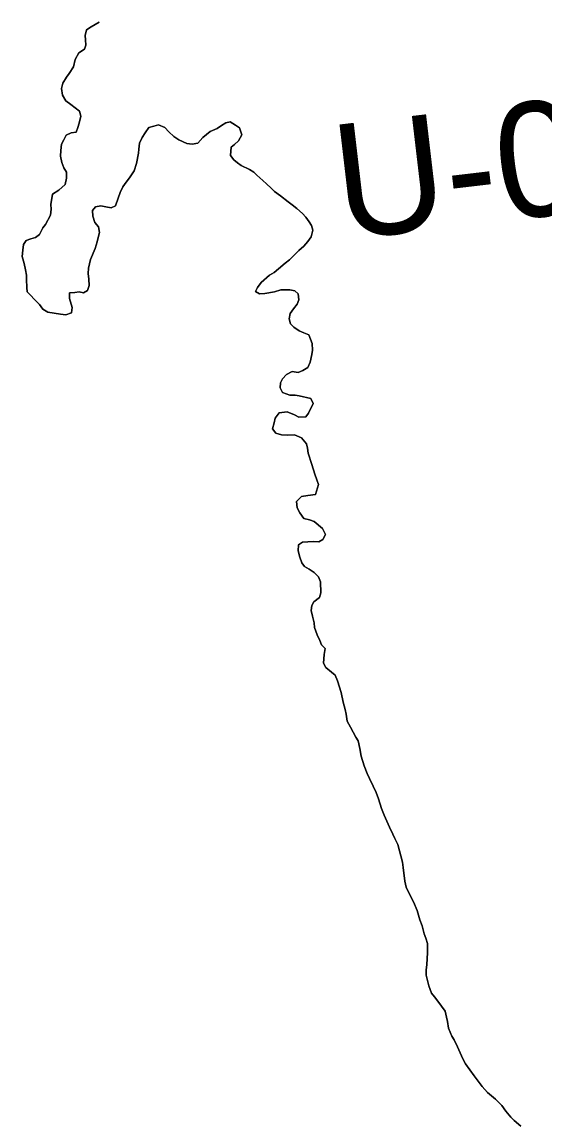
# Model space of a CAD drawing. Extents: x 3187622 to 3225504, y 800805 to 826213.
# Drawn here: x 3196286 to 3196664, y 820650 to 821447 of the extents above; entities that cross this region are included whole.
import ezdxf

# ---------------------------------------------------------------- set-up
doc = ezdxf.new("R2010")
doc.units = 0
for name, color, linetype in [('V-RIVR-RANG-IDEN', 7, 'Continuous'), ('V-SITE-VEGE', 7, 'Continuous'), ('V-TOPO-SHOR', 7, 'Continuous')]:
    doc.layers.add(name, color=color, linetype=linetype)

msp = doc.modelspace()

# ---------------------------------------------------------------- linework, layer by layer
at = {"layer": 'V-SITE-VEGE'}
for p, q in [((3196335.81, 821443.48), (3196341.49, 821446.83)), ((3196331.48, 821437.07), (3196332.32, 821441.26)), ((3196332.32, 821441.26), (3196335.81, 821443.48)), ((3196330.91, 821427.19), (3196331.98, 821430.05)), ((3196331.73, 821434), (3196331.48, 821437.07)), ((3196331.98, 821430.05), (3196331.73, 821434)), ((3196324.18, 821419.88), (3196326.98, 821424.51)), ((3196326.98, 821424.51), (3196330.91, 821427.19)), ((3196319.88, 821409.73), (3196322.91, 821414.38)), ((3196322.91, 821414.38), (3196324.18, 821419.88)), ((3196315.33, 821402.66), (3196317.93, 821407.08)), ((3196317.93, 821407.08), (3196319.88, 821409.73)), ((3196314.27, 821398.92), (3196315.33, 821402.66)), ((3196314.98, 821393.88), (3196314.27, 821398.92)), ((3196317.43, 821389.95), (3196314.98, 821393.88)), ((3196320.97, 821387.34), (3196317.43, 821389.95)), ((3196327.38, 821382.36), (3196320.97, 821387.34)), ((3196328.29, 821378.85), (3196327.38, 821382.36)), ((3196326.18, 821370.71), (3196327.02, 821373.79)), ((3196327.02, 821373.79), (3196328.29, 821378.85)), ((3196433.09, 821373.91), (3196430.03, 821372.13)), ((3196436.37, 821374.82), (3196433.09, 821373.91)), ((3196440.13, 821372.44), (3196436.37, 821374.82)), ((3196317.66, 821365.14), (3196321.38, 821366.71)), ((3196321.38, 821366.71), (3196324.89, 821367.18)), ((3196324.89, 821367.18), (3196326.18, 821370.71)), ((3196374.74, 821366.77), (3196372.58, 821363.46)), ((3196377.56, 821370.53), (3196374.74, 821366.77)), ((3196381.07, 821371.66), (3196377.56, 821370.53)), ((3196384.57, 821372.58), (3196381.07, 821371.66)), ((3196388.98, 821370.64), (3196384.57, 821372.58)), ((3196392.08, 821367.6), (3196388.98, 821370.64)), ((3196395.63, 821364.12), (3196392.08, 821367.6)), ((3196419.33, 821365.66), (3196416.5, 821363.44)), ((3196421.95, 821367.66), (3196419.33, 821365.66)), ((3196426.98, 821369.9), (3196421.95, 821367.66)), ((3196430.03, 821372.13), (3196426.98, 821369.9)), ((3196443, 821370.49), (3196440.13, 821372.44)), ((3196444.81, 821365.24), (3196443, 821370.49)), ((3196313.82, 821353.9), (3196314.21, 821358.52)), ((3196314.21, 821358.52), (3196315.94, 821361.83)), ((3196315.94, 821361.83), (3196317.66, 821365.14)), ((3196370.86, 821359.27), (3196370.24, 821355.09)), ((3196372.58, 821363.46), (3196370.86, 821359.27)), ((3196399.17, 821361.73), (3196395.63, 821364.12)), ((3196404.9, 821359.15), (3196399.17, 821361.73)), ((3196408.86, 821358.53), (3196404.9, 821359.15)), ((3196413.02, 821359.23), (3196408.86, 821358.53)), ((3196416.5, 821363.44), (3196413.02, 821359.23)), ((3196436.99, 821356.38), (3196439.38, 821358.38)), ((3196439.38, 821358.38), (3196442.43, 821361.05)), ((3196442.43, 821361.05), (3196444.81, 821365.24)), ((3196313.64, 821349.95), (3196313.82, 821353.9)), ((3196314.56, 821345.34), (3196313.64, 821349.95)), ((3196370.05, 821352.02), (3196368.59, 821344.54)), ((3196370.24, 821355.09), (3196370.05, 821352.02)), ((3196436.6, 821350.45), (3196436.99, 821356.38)), ((3196439.05, 821347.18), (3196436.6, 821350.45)), ((3196316.13, 821341.4), (3196314.56, 821345.34)), ((3196368.59, 821344.54), (3196366.88, 821339.25)), ((3196441.71, 821345.01), (3196439.05, 821347.18)), ((3196444.36, 821343.06), (3196441.71, 821345.01)), ((3196450.31, 821340.26), (3196444.36, 821343.06)), ((3196317.92, 821338.35), (3196316.13, 821341.4)), ((3196316.9, 821329.56), (3196317.96, 821333.96)), ((3196317.96, 821333.96), (3196317.92, 821338.35)), ((3196363.41, 821334.17), (3196361.03, 821331.07)), ((3196366.88, 821339.25), (3196363.41, 821334.17)), ((3196453.41, 821338.31), (3196450.31, 821340.26)), ((3196455.62, 821336.14), (3196453.41, 821338.31)), ((3196460.05, 821332.44), (3196455.62, 821336.14)), ((3196312.33, 821325.34), (3196316.9, 821329.56)), ((3196358.64, 821327.75), (3196356.71, 821323.56)), ((3196361.03, 821331.07), (3196358.64, 821327.75)), ((3196462.71, 821329.83), (3196460.05, 821332.44)), ((3196466.03, 821326.79), (3196462.71, 821329.83)), ((3196468.47, 821324.4), (3196466.03, 821326.79)), ((3196306.72, 821314.96), (3196307.75, 821322.44)), ((3196307.75, 821322.44), (3196312.33, 821325.34)), ((3196355.43, 821319.6), (3196353.5, 821314.09)), ((3196356.71, 821323.56), (3196355.43, 821319.6)), ((3196472.67, 821321.36), (3196468.47, 821324.4)), ((3196478.21, 821316.81), (3196472.67, 821321.36)), ((3196306.35, 821307.28), (3196306.75, 821311.67)), ((3196306.75, 821311.67), (3196306.72, 821314.96)), ((3196339.02, 821313.29), (3196336.63, 821310.64)), ((3196336.63, 821310.64), (3196336.89, 821306.47)), ((3196342.74, 821313.99), (3196339.02, 821313.29)), ((3196346.48, 821313.36), (3196342.74, 821313.99)), ((3196350.22, 821312.52), (3196346.48, 821313.36)), ((3196353.5, 821314.09), (3196350.22, 821312.52)), ((3196481.3, 821314.64), (3196478.21, 821316.81)), ((3196484.62, 821312.03), (3196481.3, 821314.64)), ((3196488.6, 821308.56), (3196484.62, 821312.03)), ((3196302.68, 821300.65), (3196306.35, 821307.28)), ((3196336.89, 821306.47), (3196338.46, 821302.09)), ((3196338.46, 821302.09), (3196341.13, 821298.82)), ((3196491.05, 821305.73), (3196488.6, 821308.56)), ((3196493.49, 821302.46), (3196491.05, 821305.73)), ((3196495.06, 821299.84), (3196493.49, 821302.46)), ((3196298.36, 821293.36), (3196300.73, 821298.22)), ((3196300.73, 821298.22), (3196302.68, 821300.65)), ((3196341.82, 821294.87), (3196340.76, 821291.13)), ((3196341.13, 821298.82), (3196341.82, 821294.87)), ((3196494.91, 821291.71), (3196496.18, 821296.55)), ((3196496.18, 821296.55), (3196495.06, 821299.84)), ((3196286.39, 821282.05), (3196286.79, 821286.01)), ((3196286.79, 821286.01), (3196288.74, 821289.1)), ((3196288.74, 821289.1), (3196292.02, 821290.23)), ((3196292.02, 821290.23), (3196295.52, 821291.14)), ((3196295.52, 821291.14), (3196298.36, 821293.36)), ((3196340.13, 821288.05), (3196338.64, 821283.2)), ((3196340.76, 821291.13), (3196340.13, 821288.05)), ((3196489.71, 821284.85), (3196492.53, 821288.18)), ((3196492.53, 821288.18), (3196494.91, 821291.71)), ((3196285.77, 821277.44), (3196286.39, 821282.05)), ((3196338.64, 821283.2), (3196335.2, 821275.27)), ((3196481.65, 821277.31), (3196486, 821281.74)), ((3196486, 821281.74), (3196489.71, 821284.85)), ((3196287.36, 821272.4), (3196285.77, 821277.44)), ((3196288.28, 821267.8), (3196287.36, 821272.4)), ((3196335.2, 821275.27), (3196333.95, 821268.89)), ((3196471.42, 821268.43), (3196476.21, 821272.65)), ((3196476.21, 821272.65), (3196479.26, 821275.09)), ((3196479.26, 821275.09), (3196481.65, 821277.31)), ((3196288.98, 821263.85), (3196288.28, 821267.8)), ((3196289.01, 821260.78), (3196288.98, 821263.85)), ((3196333.95, 821268.89), (3196333.54, 821265.15)), ((3196333.54, 821265.15), (3196334.02, 821260.98)), ((3196458.77, 821258.65), (3196464.87, 821263.97)), ((3196464.87, 821263.97), (3196468.15, 821265.77)), ((3196468.15, 821265.77), (3196471.42, 821268.43)), ((3196289.28, 821255.07), (3196289.01, 821260.78)), ((3196289.53, 821252), (3196289.28, 821255.07)), ((3196334.28, 821256.37), (3196333.22, 821252.85)), ((3196334.02, 821260.98), (3196334.28, 821256.37)), ((3196454.66, 821252.24), (3196456.17, 821255.11)), ((3196456.17, 821255.11), (3196458.77, 821258.65)), ((3196292.19, 821249.17), (3196289.53, 821252)), ((3196294.63, 821246.56), (3196292.19, 821249.17)), ((3196298.4, 821242.64), (3196294.63, 821246.56)), ((3196324.01, 821251.45), (3196320.06, 821251.19)), ((3196320.06, 821251.19), (3196320.1, 821247.02)), ((3196320.1, 821247.02), (3196322.13, 821240.67)), ((3196327.08, 821251.92), (3196324.01, 821251.45)), ((3196330.16, 821251.28), (3196327.08, 821251.92)), ((3196333.22, 821252.85), (3196330.16, 821251.28)), ((3196457.53, 821250.51), (3196454.66, 821252.24)), ((3196461.48, 821250.77), (3196457.53, 821250.51)), ((3196468.5, 821251.93), (3196461.48, 821250.77)), ((3196473.1, 821253.29), (3196468.5, 821251.93)), ((3196479.46, 821253.35), (3196473.1, 821253.29)), ((3196483.2, 821252.51), (3196479.46, 821253.35)), ((3196485.42, 821250.34), (3196483.2, 821252.51)), ((3196484.83, 821242.86), (3196486.12, 821246.17)), ((3196486.12, 821246.17), (3196485.42, 821250.34)), ((3196300.85, 821239.37), (3196298.4, 821242.64)), ((3196304.38, 821237.21), (3196300.85, 821239.37)), ((3196322.13, 821240.67), (3196321.51, 821236.71)), ((3196479.85, 821236.23), (3196482.23, 821239.55)), ((3196482.23, 821239.55), (3196484.83, 821242.86)), ((3196309, 821236.37), (3196304.38, 821237.21)), ((3196313.62, 821235.76), (3196309, 821236.37)), ((3196317.35, 821235.35), (3196313.62, 821235.76)), ((3196321.51, 821236.71), (3196317.35, 821235.35)), ((3196479.01, 821232.27), (3196479.85, 821236.23)), ((3196479.92, 821228.76), (3196479.01, 821232.27)), ((3196482.35, 821226.37), (3196479.92, 821228.76)), ((3196486.33, 821223.77), (3196482.35, 821226.37)), ((3196489.64, 821222.27), (3196486.33, 821223.77)), ((3196493.17, 821220.77), (3196489.64, 821222.27)), ((3196495.64, 821214.64), (3196493.17, 821220.77)), ((3196495.91, 821209.81), (3196495.64, 821214.64)), ((3196494.23, 821201.01), (3196495.5, 821206.51)), ((3196495.5, 821206.51), (3196495.91, 821209.81)), ((3196492.51, 821197.26), (3196494.23, 821201.01)), ((3196474.14, 821188.96), (3196477.19, 821192.07)), ((3196477.19, 821192.07), (3196481.12, 821194.3)), ((3196481.12, 821194.3), (3196485.52, 821193.68)), ((3196485.52, 821193.68), (3196489.02, 821195.03)), ((3196489.02, 821195.03), (3196492.51, 821197.26)), ((3196472.45, 821182.58), (3196472.85, 821186.1)), ((3196474.24, 821179.08), (3196472.45, 821182.58)), ((3196472.85, 821186.1), (3196474.14, 821188.96)), ((3196479.53, 821177.16), (3196474.24, 821179.08)), ((3196483.26, 821177.19), (3196479.53, 821177.16)), ((3196486.34, 821176.78), (3196483.26, 821177.19)), ((3196494.7, 821174.88), (3196486.34, 821176.78)), ((3196496.27, 821171.16), (3196494.7, 821174.88)), ((3196493.04, 821164.1), (3196496.27, 821171.16)), ((3196468.08, 821157.28), (3196468.92, 821160.59)), ((3196468.92, 821160.59), (3196471.74, 821164.57)), ((3196471.74, 821164.57), (3196477.66, 821165.06)), ((3196477.66, 821165.06), (3196482.95, 821162.92)), ((3196482.95, 821162.92), (3196486.04, 821161.41)), ((3196486.04, 821161.41), (3196491.09, 821161.67)), ((3196491.09, 821161.67), (3196493.04, 821164.1)), ((3196467.02, 821152.88), (3196468.08, 821157.28)), ((3196469.46, 821149.83), (3196467.02, 821152.88)), ((3196473.43, 821148.55), (3196469.46, 821149.83)), ((3196477.6, 821148.37), (3196473.43, 821148.55)), ((3196482.87, 821148.64), (3196477.6, 821148.37)), ((3196487.94, 821146.28), (3196482.87, 821148.64)), ((3196491.49, 821142.13), (3196487.94, 821146.28)), ((3196492.19, 821138.85), (3196491.49, 821142.13)), ((3196492.88, 821135.34), (3196492.19, 821138.85)), ((3196495.37, 821127.02), (3196492.88, 821135.34)), ((3196497.63, 821120.23), (3196495.37, 821127.02)), ((3196498.99, 821116.07), (3196497.63, 821120.23)), ((3196497.99, 821105.52), (3196500.12, 821112.57)), ((3196500.12, 821112.57), (3196498.99, 821116.07)), ((3196484.43, 821100.34), (3196487.9, 821103.89)), ((3196487.9, 821103.89), (3196492.51, 821104.81)), ((3196492.51, 821104.81), (3196497.99, 821105.52)), ((3196484.91, 821095.74), (3196484.43, 821100.34)), ((3196486.7, 821092.24), (3196484.91, 821095.74)), ((3196489.59, 821088.09), (3196486.7, 821092.24)), ((3196493.77, 821087.04), (3196489.59, 821088.09)), ((3196497.08, 821085.97), (3196493.77, 821087.04)), ((3196503.05, 821080.98), (3196497.08, 821085.97)), ((3196505.29, 821076.61), (3196503.05, 821080.98)), ((3196485.82, 821068.96), (3196488.66, 821070.96)), ((3196488.66, 821070.96), (3196496.34, 821071.47)), ((3196496.34, 821071.47), (3196500.51, 821071.29)), ((3196500.51, 821071.29), (3196503.35, 821072.85)), ((3196503.35, 821072.85), (3196505.29, 821076.61)), ((3196485.64, 821064.78), (3196485.82, 821068.96)), ((3196486.78, 821060.18), (3196485.64, 821064.78)), ((3196488.14, 821056.02), (3196486.78, 821060.18)), ((3196490.14, 821053.4), (3196488.14, 821056.02)), ((3196493.45, 821051.46), (3196490.14, 821053.4)), ((3196497.21, 821049.08), (3196493.45, 821051.46)), ((3196500.31, 821046.04), (3196497.21, 821049.08)), ((3196501.66, 821042.31), (3196500.31, 821046.04)), ((3196501.96, 821034.41), (3196501.66, 821042.31)), ((3196496.97, 821028), (3196500.89, 821031.11)), ((3196500.89, 821031.11), (3196501.96, 821034.41)), ((3196495.05, 821021.61), (3196495.45, 821025.35)), ((3196495.45, 821025.35), (3196496.97, 821028)), ((3196495.97, 821017.45), (3196495.05, 821021.61)), ((3196497.11, 821012.63), (3196495.97, 821017.45)), ((3196497.36, 821009.34), (3196497.11, 821012.63)), ((3196499.17, 821004.08), (3196497.36, 821009.34)), ((3196501.18, 820999.93), (3196499.17, 821004.08)), ((3196502.31, 820996.86), (3196501.18, 820999.93)), ((3196504.97, 820994.25), (3196502.31, 820996.86)), ((3196504.35, 820989.86), (3196504.97, 820994.25)), ((3196503.76, 820983.48), (3196504.35, 820989.86)), ((3196505.54, 820980.43), (3196503.76, 820983.48)), ((3196509.75, 820976.95), (3196505.54, 820980.43)), ((3196512.4, 820975), (3196509.75, 820976.95)), ((3196513.98, 820970.84), (3196512.4, 820975)), ((3196516.69, 820962.31), (3196513.98, 820970.84)), ((3196518.08, 820955.29), (3196516.69, 820962.31)), ((3196519.44, 820950.03), (3196518.08, 820955.29)), ((3196520.35, 820946.75), (3196519.44, 820950.03)), ((3196521.06, 820941.7), (3196520.35, 820946.75)), ((3196523.3, 820937.33), (3196521.06, 820941.7)), ((3196527.32, 820930.12), (3196523.3, 820937.33)), ((3196528.88, 820927.5), (3196527.32, 820930.12)), ((3196530.03, 820921.81), (3196528.88, 820927.5)), ((3196531.18, 820916.33), (3196530.03, 820921.81)), ((3196533.22, 820909.32), (3196531.18, 820916.33)), ((3196535.47, 820903.85), (3196533.22, 820909.32)), ((3196537.04, 820900.13), (3196535.47, 820903.85)), ((3196539.73, 820894.67), (3196537.04, 820900.13)), ((3196541.97, 820890.08), (3196539.73, 820894.67)), ((3196543.55, 820885.48), (3196541.97, 820890.08)), ((3196545.81, 820878.47), (3196543.55, 820885.48)), ((3196547.83, 820873.66), (3196545.81, 820878.47)), ((3196551.65, 820865.14), (3196547.83, 820873.66)), ((3196553.89, 820860.11), (3196551.65, 820865.14)), ((3196555.46, 820856.83), (3196553.89, 820860.11)), ((3196557.7, 820852.46), (3196555.46, 820856.83)), ((3196560.89, 820839.75), (3196557.7, 820852.46)), ((3196561.37, 820836.02), (3196560.89, 820839.75)), ((3196562.77, 820826.15), (3196561.37, 820836.02)), ((3196563.7, 820821.77), (3196562.77, 820826.15)), ((3196565.27, 820818.05), (3196563.7, 820821.77)), ((3196568.85, 820811.06), (3196565.27, 820818.05)), ((3196571.54, 820804.72), (3196568.85, 820811.06)), ((3196573.58, 820798.15), (3196571.54, 820804.72)), ((3196575.16, 820793.77), (3196573.58, 820798.15)), ((3196576.75, 820788.08), (3196575.16, 820793.77)), ((3196577.88, 820784.79), (3196576.75, 820788.08)), ((3196579.01, 820781.07), (3196577.88, 820784.79)), ((3196579.08, 820774.48), (3196579.01, 820781.07)), ((3196578.5, 820765.69), (3196579.08, 820774.48)), ((3196578.1, 820761.96), (3196578.5, 820765.69)), ((3196578.13, 820758.22), (3196578.1, 820761.96)), ((3196578.82, 820755.16), (3196578.13, 820758.22)), ((3196579.96, 820750.33), (3196578.82, 820755.16)), ((3196581.99, 820745.08), (3196579.96, 820750.33)), ((3196584.21, 820742.47), (3196581.99, 820745.08)), ((3196586.65, 820739.42), (3196584.21, 820742.47)), ((3196591.77, 820732), (3196586.65, 820739.42)), ((3196592.91, 820727.84), (3196591.77, 820732)), ((3196593.6, 820724.55), (3196592.91, 820727.84)), ((3196594.31, 820719.73), (3196593.6, 820724.55)), ((3196596.78, 820714.04), (3196594.31, 820719.73)), ((3196598.34, 820711.42), (3196596.78, 820714.04)), ((3196600.8, 820706.39), (3196598.34, 820711.42)), ((3196604.62, 820697.65), (3196600.8, 820706.39)), ((3196606.62, 820694.15), (3196604.62, 820697.65)), ((3196612.86, 820685.43), (3196606.62, 820694.15)), ((3196618.64, 820677.58), (3196612.86, 820685.43)), ((3196622.41, 820673.44), (3196618.64, 820677.58)), ((3196628.17, 820668.44), (3196622.41, 820673.44)), ((3196632.82, 820663.88), (3196628.17, 820668.44)), ((3196635.71, 820659.95), (3196632.82, 820663.88)), ((3196639.27, 820655.59), (3196635.71, 820659.95)), ((3196641.71, 820652.98), (3196639.27, 820655.59)), ((3196646.58, 820649.07), (3196641.71, 820652.98))]:
    msp.add_line(p, q, dxfattribs=at)
at = {"layer": 'V-TOPO-SHOR'}
for points in [[(3196341.49, 821446.83), (3196335.81, 821443.48), (3196332.32, 821441.26), (3196331.48, 821437.07), (3196331.73, 821434), (3196331.98, 821430.05), (3196330.91, 821427.19), (3196326.98, 821424.51), (3196324.18, 821419.88), (3196322.91, 821414.38), (3196319.88, 821409.73), (3196317.93, 821407.08), (3196315.33, 821402.66), (3196314.27, 821398.92), (3196314.98, 821393.88), (3196317.43, 821389.95), (3196320.97, 821387.34), (3196327.38, 821382.36), (3196328.29, 821378.85), (3196327.03, 821373.79), (3196326.18, 821370.71), (3196324.89, 821367.18), (3196321.38, 821366.71), (3196317.66, 821365.14), (3196315.94, 821361.83), (3196314.21, 821358.52), (3196313.82, 821353.9), (3196313.64, 821349.95), (3196314.56, 821345.34), (3196316.13, 821341.4), (3196317.92, 821338.35), (3196317.96, 821333.96), (3196316.9, 821329.56), (3196312.33, 821325.34), (3196307.75, 821322.44), (3196306.72, 821314.96), (3196306.75, 821311.67), (3196306.35, 821307.27), (3196302.68, 821300.65), (3196300.73, 821298.22), (3196298.36, 821293.36), (3196295.52, 821291.14), (3196292.02, 821290.23), (3196288.74, 821289.1), (3196286.79, 821286.01), (3196286.39, 821282.05), (3196285.77, 821277.44), (3196287.36, 821272.4), (3196288.28, 821267.8), (3196288.98, 821263.85), (3196289.01, 821260.78), (3196289.28, 821255.07), (3196289.53, 821252)], [(3196289.53, 821252), (3196292.19, 821249.17), (3196294.63, 821246.56), (3196298.4, 821242.64), (3196300.85, 821239.37), (3196304.38, 821237.21), (3196309, 821236.37), (3196313.62, 821235.76), (3196317.35, 821235.35), (3196321.51, 821236.71), (3196322.14, 821240.67), (3196320.1, 821247.02), (3196320.06, 821251.19), (3196324.01, 821251.45), (3196327.08, 821251.92), (3196330.16, 821251.28), (3196333.22, 821252.85), (3196334.28, 821256.37), (3196334.02, 821260.98), (3196333.54, 821265.15), (3196333.95, 821268.89), (3196335.2, 821275.27), (3196338.64, 821283.2), (3196340.13, 821288.05), (3196340.76, 821291.13), (3196341.82, 821294.87), (3196341.13, 821298.82), (3196338.46, 821302.09), (3196336.89, 821306.47), (3196336.63, 821310.64), (3196339.02, 821313.29), (3196342.74, 821313.99), (3196346.48, 821313.36), (3196350.22, 821312.52), (3196353.5, 821314.09), (3196355.43, 821319.6), (3196356.71, 821323.56), (3196358.64, 821327.75), (3196361.03, 821331.07), (3196363.41, 821334.17), (3196366.88, 821339.25), (3196368.59, 821344.54), (3196370.05, 821352.02), (3196370.24, 821355.09), (3196370.86, 821359.27), (3196372.58, 821363.46), (3196374.74, 821366.77), (3196377.56, 821370.53), (3196381.07, 821371.66), (3196384.57, 821372.58), (3196388.98, 821370.64), (3196392.08, 821367.6), (3196395.63, 821364.12), (3196399.17, 821361.73), (3196404.9, 821359.15), (3196408.86, 821358.53), (3196413.02, 821359.23), (3196416.5, 821363.44), (3196419.33, 821365.66), (3196421.95, 821367.66), (3196426.98, 821369.9), (3196430.03, 821372.13), (3196433.09, 821373.91), (3196436.37, 821374.82), (3196440.13, 821372.44), (3196443, 821370.49), (3196444.81, 821365.24), (3196442.43, 821361.05), (3196439.38, 821358.38), (3196436.99, 821356.38), (3196436.6, 821350.45), (3196439.05, 821347.18), (3196441.71, 821345.01), (3196444.36, 821343.06), (3196450.31, 821340.26), (3196453.41, 821338.31), (3196455.62, 821336.14), (3196460.05, 821332.44), (3196462.71, 821329.83), (3196466.03, 821326.79), (3196468.47, 821324.4), (3196472.67, 821321.36), (3196478.21, 821316.81), (3196481.3, 821314.64), (3196484.62, 821312.03), (3196488.6, 821308.56), (3196491.05, 821305.73), (3196493.49, 821302.46), (3196495.06, 821299.84), (3196496.18, 821296.55), (3196494.91, 821291.71), (3196492.53, 821288.18), (3196489.71, 821284.85), (3196486, 821281.74), (3196481.65, 821277.31), (3196479.26, 821275.09), (3196476.21, 821272.65), (3196471.42, 821268.43), (3196468.15, 821265.76), (3196464.87, 821263.98), (3196458.77, 821258.65)], [(3196458.77, 821258.65), (3196456.17, 821255.11), (3196454.66, 821252.24), (3196457.53, 821250.51), (3196461.48, 821250.77), (3196468.5, 821251.93), (3196473.1, 821253.29), (3196479.46, 821253.35), (3196483.2, 821252.51), (3196485.42, 821250.34), (3196486.12, 821246.17), (3196484.83, 821242.86), (3196482.23, 821239.55), (3196479.85, 821236.23), (3196479.01, 821232.27), (3196479.92, 821228.76), (3196482.35, 821226.37), (3196486.33, 821223.77), (3196489.64, 821222.27), (3196493.17, 821220.77), (3196495.64, 821214.64), (3196495.91, 821209.81), (3196495.5, 821206.51), (3196494.23, 821201.01), (3196492.51, 821197.26), (3196489.02, 821195.03), (3196485.52, 821193.68), (3196481.12, 821194.3), (3196477.19, 821192.07), (3196474.14, 821188.96), (3196472.85, 821186.1), (3196472.45, 821182.58), (3196474.24, 821179.08), (3196479.53, 821177.16), (3196483.26, 821177.19), (3196486.34, 821176.78), (3196494.7, 821174.88), (3196496.27, 821171.16), (3196493.04, 821164.11), (3196491.09, 821161.67), (3196486.04, 821161.41), (3196482.95, 821162.91), (3196477.66, 821165.06), (3196471.74, 821164.57), (3196468.92, 821160.59), (3196468.08, 821157.28), (3196467.02, 821152.88), (3196469.46, 821149.83), (3196473.43, 821148.55), (3196477.6, 821148.37), (3196482.87, 821148.64), (3196487.94, 821146.27), (3196491.49, 821142.13), (3196492.19, 821138.85), (3196492.88, 821135.34), (3196495.37, 821127.02), (3196497.63, 821120.23), (3196498.99, 821116.07), (3196500.12, 821112.57), (3196497.99, 821105.52), (3196492.51, 821104.81), (3196487.9, 821103.89), (3196484.43, 821100.34), (3196484.91, 821095.74), (3196486.7, 821092.24), (3196489.59, 821088.09), (3196493.77, 821087.04), (3196497.08, 821085.97), (3196503.05, 821080.98), (3196505.29, 821076.61), (3196503.35, 821072.85), (3196500.51, 821071.29), (3196496.34, 821071.47), (3196488.66, 821070.96), (3196485.82, 821068.96), (3196485.64, 821064.78), (3196486.78, 821060.18), (3196488.14, 821056.02), (3196490.14, 821053.4), (3196493.45, 821051.46), (3196497.21, 821049.08), (3196500.31, 821046.04), (3196501.66, 821042.31), (3196501.96, 821034.41), (3196500.89, 821031.11), (3196496.97, 821028), (3196495.45, 821025.35), (3196495.05, 821021.61), (3196495.97, 821017.45), (3196497.11, 821012.63), (3196497.36, 821009.34), (3196499.17, 821004.08), (3196501.18, 820999.93), (3196502.31, 820996.86), (3196504.97, 820994.25), (3196504.35, 820989.86), (3196503.76, 820983.48), (3196505.54, 820980.43), (3196509.75, 820976.95), (3196512.4, 820975), (3196513.98, 820970.84)], [(3196513.98, 820970.84), (3196516.69, 820962.31), (3196518.08, 820955.29), (3196519.44, 820950.03), (3196520.35, 820946.75), (3196521.06, 820941.7), (3196523.3, 820937.33), (3196527.32, 820930.12), (3196528.88, 820927.5), (3196530.03, 820921.81), (3196531.18, 820916.33), (3196533.22, 820909.32), (3196535.47, 820903.85), (3196537.04, 820900.13), (3196539.73, 820894.67), (3196541.97, 820890.08), (3196543.55, 820885.48), (3196545.81, 820878.47), (3196547.83, 820873.66), (3196551.65, 820865.14), (3196553.89, 820860.11), (3196555.46, 820856.83), (3196557.7, 820852.46), (3196560.89, 820839.75), (3196561.37, 820836.02), (3196562.77, 820826.15), (3196563.7, 820821.77), (3196565.27, 820818.05), (3196568.85, 820811.06), (3196571.54, 820804.72), (3196573.58, 820798.15), (3196575.16, 820793.77), (3196576.75, 820788.08), (3196577.88, 820784.79), (3196579.01, 820781.07), (3196579.08, 820774.48), (3196578.5, 820765.69), (3196578.1, 820761.96), (3196578.13, 820758.22), (3196578.82, 820755.16), (3196579.96, 820750.33), (3196581.99, 820745.08), (3196584.21, 820742.47), (3196586.65, 820739.42), (3196591.77, 820732), (3196592.91, 820727.84), (3196593.6, 820724.55), (3196594.31, 820719.73), (3196596.78, 820714.04), (3196598.34, 820711.42), (3196600.8, 820706.39), (3196604.62, 820697.65), (3196606.62, 820694.15), (3196612.86, 820685.43), (3196618.64, 820677.58), (3196622.41, 820673.44), (3196628.17, 820668.44), (3196632.82, 820663.88), (3196635.71, 820659.95), (3196639.27, 820655.59), (3196641.71, 820652.98), (3196646.58, 820649.07)]]:
    msp.add_lwpolyline(points, dxfattribs=at)

# ---------------------------------------------------------------- texts
at = {"layer": 'V-RIVR-RANG-IDEN'}
msp.add_text('U-020', height=83, rotation=6.71716, dxfattribs=at).set_placement((3196516.63, 821289.37))

doc.saveas('drawing.dxf')
